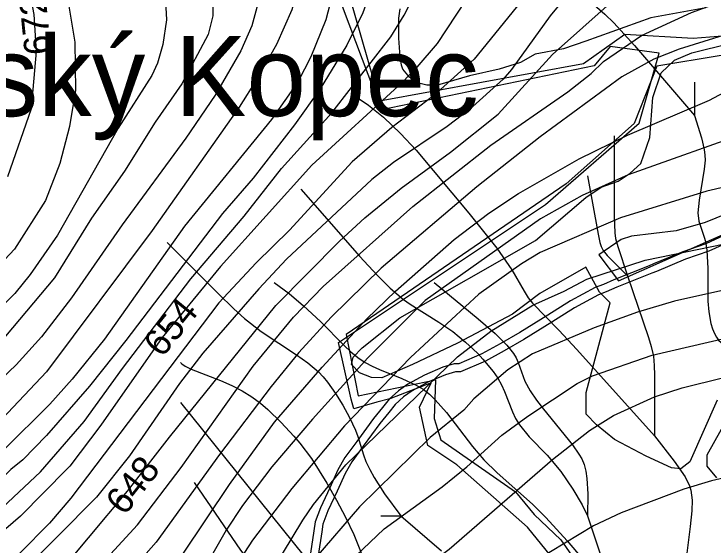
# Model space of a CAD drawing. Extents: x -709584 to -702006, y -1161789 to -1157496.
# Drawn here: x -707881.9 to -707619.6, y -1160948.3 to -1160748.9 of the extents above; entities that cross this region are included whole.
import ezdxf

# ---------------------------------------------------------------- set-up
doc = ezdxf.new("R2010")
doc.units = 0
for name, color, linetype in [('102_obvod PÚ', 7, 'Continuous'), ('105_místní názvy', 7, 'Continuous'), ('120_vrstevnice hlavní', 7, 'Continuous'), ('121_vrstevnice hlavní_popis', 7, 'Continuous'), ('122_vrstevnice základní', 7, 'Continuous'), ('408_BPEJ_linie', 7, 'Continuous'), ('411_akumulovaný odtok', 7, 'Continuous'), ('419_LPIS PB', 7, 'Continuous'), ('735_OP sítí TI', 7, 'Continuous')]:
    doc.layers.add(name, color=color, linetype=linetype)

msp = doc.modelspace()

# ---------------------------------------------------------------- linework, layer by layer
at = {"layer": '102_obvod PÚ'}
msp.add_lwpolyline([(-707668.58, -1160967.04), (-707689.56, -1160941.23), (-707715.99, -1160917.87), (-707726.91, -1160910.59), (-707729.96, -1160896.23), (-707725.68, -1160887.17), (-707741.09, -1160893.16), (-707745.94, -1160894.38), (-707754.58, -1160896.87), (-707755.58, -1160893.23), (-707760.34, -1160872.06), (-707682.79, -1160820.3), (-707647.7, -1160789.85), (-707640.18, -1160763.62), (-707658.6, -1160761.11), (-707664.56, -1160768.35), (-707744.21, -1160784.82), (-707765.98, -1160727.16), (-707782.6, -1160725.23), (-707784.19, -1160697.49), (-707771.56, -1160685.33), (-707767.81, -1160672.59), (-707751.86, -1160650.79), (-707759.55, -1160621.87)], dxfattribs=at)
at = {"layer": '120_vrstevnice hlavní'}
for points in [[(-707393.91, -1160621.34), (-707443.23, -1160646.07), (-707457.12, -1160651.71), (-707495.31, -1160663.57), (-707536.96, -1160674.57), (-707570.81, -1160678.18), (-707596.85, -1160683.39), (-707607.26, -1160687.15), (-707617.68, -1160691.92), (-707634.17, -1160702.34), (-707649.79, -1160715.21), (-707664.83, -1160729.82), (-707681.03, -1160749.64), (-707695.49, -1160769.74), (-707698.68, -1160773.36), (-707711.26, -1160784.64), (-707719.65, -1160791.01)], [(-707776.28, -1160640.65), (-707770.99, -1160650.68), (-707762.42, -1160676.36), (-707760.58, -1160686.28), (-707759.14, -1160704.8), (-707759.43, -1160718.68), (-707762.75, -1160741.83), (-707765.07, -1160751.08), (-707770.71, -1160764.97), (-707775.48, -1160774.23), (-707785.46, -1160788.4), (-707818.01, -1160828.47), (-707848.09, -1160870.7), (-707860.1, -1160885.75), (-707868.49, -1160895.15), (-707885.85, -1160912.36), (-707914.2, -1160937.1), (-707934.59, -1160956.04)], [(-707884.11, -1160694.82), (-707877.6, -1160703.06), (-707868.63, -1160720.42), (-707861.98, -1160742.12), (-707859.09, -1160759.47), (-707858.94, -1160777.41), (-707861.11, -1160791.01), (-707864.73, -1160804.89), (-707870.08, -1160818.78), (-707881.8, -1160837), (-707898.29, -1160854.5)], [(-707719.65, -1160791.01), (-707739.76, -1160804.6), (-707747.86, -1160810.97), (-707779.82, -1160840.76), (-707790.24, -1160851.9), (-707811.21, -1160876.06), (-707819.89, -1160887.34), (-707838.69, -1160914.53), (-707850.99, -1160930.01), (-707880.5, -1160959.66)], [(-707604.66, -1160792.45), (-707651.81, -1160809.23), (-707669.03, -1160816.9), (-707684.65, -1160825.72), (-707727.9, -1160856.24), (-707749.3, -1160877.79), (-707770.13, -1160900.79), (-707785.32, -1160918.58), (-707796.31, -1160933.05), (-707802.39, -1160942.3), (-707818.3, -1160970.07), (-707824.95, -1160979.91), (-707843.03, -1161003.63)], [(-707854.31, -1161161.01), (-707844.91, -1161140.76), (-707837.68, -1161120.51), (-707826.25, -1161082.9), (-707819.02, -1161067.86), (-707812.22, -1161056.57), (-707795.3, -1161031.84), (-707770.13, -1160993.36), (-707763.62, -1160986.13), (-707745.83, -1160969.64), (-707718.93, -1160949.39), (-707680.16, -1160915.83), (-707666.28, -1160904.99), (-707657.31, -1160899.34), (-707641.98, -1160892.4), (-707631.56, -1160888.93), (-707615.94, -1160885.17)]]:
    msp.add_lwpolyline(points, dxfattribs=at)
at = {"layer": '122_vrstevnice základní'}
for points in [[(-707803.69, -1160636.24), (-707792.98, -1160647.37), (-707786.77, -1160656.2), (-707784.02, -1160661.4), (-707779.68, -1160671.82), (-707775.05, -1160690.04), (-707773.6, -1160700.46), (-707773.02, -1160713.48), (-707773.31, -1160721.29), (-707775.05, -1160736.91), (-707777.8, -1160747.32), (-707783.58, -1160760.34), (-707790.96, -1160773.36), (-707797.61, -1160783.77), (-707830.16, -1160830.06), (-707869.79, -1160883), (-707888.59, -1160902.81), (-707907.54, -1160916.7), (-707927.94, -1160934.64), (-707950.36, -1160956.04)], [(-707676.33, -1160635.6), (-707683.63, -1160667.48), (-707688.19, -1160680.65), (-707698.39, -1160710.87), (-707707.5, -1160733.44), (-707712.71, -1160743.85), (-707723.41, -1160759.91), (-707730.93, -1160768.88), (-707736.43, -1160774.52), (-707770.28, -1160805.61), (-707804.56, -1160843.51), (-707826.4, -1160870.13), (-707849.46, -1160902.98), (-707861.06, -1160918.39), (-707861.98, -1160919.3), (-707879.48, -1160937.1), (-707910.87, -1160964)], [(-707907.25, -1160950.98), (-707886.28, -1160933.77), (-707872.05, -1160920.44), (-707855.67, -1160901.6), (-707841.3, -1160881.78), (-707815.69, -1160848.14), (-707795.73, -1160824.71), (-707781.7, -1160806.77), (-707762.9, -1160785.94), (-707740.77, -1160757.45), (-707735.71, -1160749.35), (-707729.63, -1160737.2), (-707719.94, -1160712.9), (-707714.44, -1160694.67), (-707709.81, -1160676.45), (-707709.24, -1160668.35), (-707707.65, -1160658.22), (-707706.2, -1160640)], [(-707845.93, -1160641.73), (-707835.8, -1160646.22), (-707823.65, -1160653.16), (-707814.68, -1160659.96), (-707806.15, -1160670.08), (-707798.77, -1160681.65), (-707793.42, -1160693.23), (-707789.66, -1160707.11), (-707788.21, -1160716.37), (-707787.63, -1160725.63), (-707789.08, -1160739.51), (-707792.84, -1160753.4), (-707796.89, -1160762.66), (-707806.58, -1160779.29), (-707817.58, -1160795.49), (-707841.44, -1160827.89), (-707860.39, -1160855.23), (-707871.67, -1160869.84), (-707881.07, -1160880.4), (-707897.27, -1160895.58), (-707943.42, -1160932.47), (-707960.48, -1160945.34), (-707981.31, -1160963.28)], [(-707740.62, -1160640.86), (-707737.88, -1160659.09), (-707738.17, -1160675.58), (-707740.48, -1160699.88), (-707745.54, -1160730.26), (-707747.57, -1160738.36), (-707751.18, -1160748.48), (-707757.26, -1160760.63), (-707767.24, -1160776.98), (-707776.79, -1160790.43), (-707792.26, -1160810.39), (-707803.83, -1160823.7), (-707839.99, -1160871.28), (-707853.59, -1160888.35), (-707869.79, -1160906.87)], [(-707665.7, -1160771.19), (-707661.07, -1160766.71), (-707646.75, -1160757.01), (-707628.09, -1160748.33), (-707598.44, -1160737.49), (-707563.29, -1160727.94), (-707551.72, -1160725.34), (-707540.15, -1160723.75), (-707499.65, -1160721.72), (-707473.61, -1160719.41), (-707456.25, -1160716.37), (-707441.79, -1160711.88), (-707425.59, -1160705.38), (-707411.7, -1160697.42), (-707395.07, -1160685.27), (-707371.64, -1160669.36), (-707357.32, -1160661.11), (-707334.32, -1160645.35)], [(-707897.71, -1160649.98), (-707860.68, -1160668.06), (-707844.48, -1160678.76), (-707838.11, -1160684.26), (-707831.46, -1160691.2), (-707825.68, -1160698.72), (-707819.31, -1160710.29), (-707811.64, -1160726.49), (-707808.46, -1160735.75), (-707807.59, -1160740.38), (-707807.45, -1160749.64), (-707809.19, -1160756.58), (-707819.02, -1160775.09), (-707829, -1160789.41), (-707840.57, -1160807.78), (-707852.87, -1160825.43), (-707866.75, -1160847.71), (-707890.48, -1160875.91)], [(-707603.79, -1160661.11), (-707621.82, -1160666.13), (-707633.17, -1160671.27), (-707637.64, -1160674.13), (-707649.21, -1160685.42), (-707663.38, -1160701.04), (-707675.97, -1160719.55), (-707688.84, -1160740.38), (-707709.53, -1160765.84), (-707724.57, -1160779.43), (-707740.33, -1160791.44), (-707755.23, -1160804.31), (-707778.67, -1160829.92), (-707791.25, -1160842.21), (-707805.14, -1160857.11), (-707860.68, -1160930.3), (-707868.63, -1160939.7), (-707879.77, -1160950.98)], [(-707887.87, -1160675.29), (-707875.14, -1160682.38), (-707865.02, -1160689.47), (-707854.89, -1160697.85), (-707845.78, -1160706.53), (-707835.8, -1160718.68), (-707831.6, -1160725.63), (-707828.28, -1160732.57), (-707825.24, -1160741.83), (-707824.81, -1160751.08), (-707826.11, -1160760.34), (-707828.13, -1160767.28), (-707830.3, -1160771.91), (-707842.89, -1160791.73), (-707865.6, -1160831.79), (-707875.87, -1160846.55), (-707881.65, -1160853.64), (-707890.19, -1160862.17)], [(-707868.63, -1160962.7), (-707839.42, -1160927.69), (-707823.65, -1160907.44), (-707783.87, -1160858.12), (-707760.01, -1160833.97), (-707750.46, -1160825.29), (-707736.86, -1160814.15), (-707718.35, -1160800.7), (-707700.56, -1160786.38), (-707680.16, -1160764.1), (-707657.45, -1160743.85), (-707649.64, -1160736.19), (-707636.77, -1160726.49), (-707630.69, -1160723.17), (-707614.78, -1160716.37)], [(-707884.26, -1160809.81), (-707875.38, -1160784.29), (-707873.55, -1160762.94), (-707874.42, -1160749.06), (-707877.02, -1160735.17), (-707882.52, -1160720.13)], [(-707597.71, -1160751.23), (-707632.72, -1160762.08), (-707642.12, -1160765.84), (-707654.13, -1160772.49), (-707684.79, -1160794.91), (-707708.51, -1160813.71), (-707744.39, -1160844.09), (-707763.04, -1160862.46), (-707775.19, -1160875.77), (-707785.61, -1160888.5), (-707804.99, -1160913.95), (-707828.71, -1160946.79), (-707841.73, -1160961.69), (-707865.6, -1160986.85), (-707884.11, -1161010)], [(-707870.23, -1160977.89), (-707835.66, -1160940.28), (-707819.31, -1160918.87), (-707792.26, -1160880.83), (-707777.22, -1160862.46), (-707766.08, -1160851.03), (-707732.52, -1160821.09), (-707703.31, -1160798.09), (-707674.38, -1160778.13), (-707665.7, -1160771.19)], [(-707818.73, -1160951.27), (-707801.23, -1160925.24), (-707784.31, -1160901.8), (-707766.52, -1160881.26), (-707749.74, -1160863.18), (-707739.03, -1160852.77), (-707717.05, -1160833.39), (-707704.03, -1160823.55), (-707692.89, -1160816.17), (-707670.18, -1160803.16), (-707652.1, -1160794.33), (-707621.29, -1160781.17), (-707610.3, -1160775.38)], [(-707382.77, -1160796.21), (-707396.66, -1160799.83), (-707412.86, -1160801.42), (-707426.75, -1160802), (-707449.89, -1160799.97), (-707475.35, -1160795.63), (-707498.49, -1160793.03), (-707527.13, -1160793.18), (-707553.17, -1160797.66), (-707571.39, -1160802.14), (-707592.22, -1160808.36), (-707622.31, -1160815.31), (-707654.71, -1160825.29), (-707684.79, -1160838.3), (-707691.73, -1160842.5), (-707707.79, -1160853.93), (-707733.39, -1160877.65), (-707758.13, -1160903.25), (-707777.8, -1160926.68)], [(-707907.98, -1161163.03), (-707898.29, -1161153.48), (-707893.51, -1161147.41), (-707883.82, -1161130.05), (-707857.93, -1161066.41), (-707852.87, -1161055.99), (-707844.19, -1161040.37), (-707836.09, -1161027.35), (-707827.12, -1161014.34), (-707802.96, -1160984.97), (-707796.6, -1160976.44), (-707773.75, -1160938.54), (-707769.7, -1160932.76), (-707757.55, -1160917.86), (-707715.75, -1160877.36), (-707703.31, -1160867.81), (-707687.54, -1160857.98), (-707675.82, -1160852.77), (-707667.29, -1160848.28), (-707645.45, -1160841.2), (-707600.9, -1160832.08)], [(-707599.74, -1160848.72), (-707634.46, -1160856.53), (-707648.34, -1160860.58), (-707664.54, -1160866.51), (-707687.68, -1160876.2), (-707696.94, -1160882.28), (-707709.67, -1160893.12), (-707713.43, -1160897.32), (-707726.02, -1160907.59), (-707752.48, -1160933.62), (-707768.83, -1160952.57), (-707775.63, -1160961.25), (-707798.77, -1160995.39), (-707814.25, -1161015.35), (-707832.47, -1161041.24), (-707842.74, -1161057.44), (-707851.13, -1161075.67)], [(-707875.14, -1161165.49), (-707864.73, -1161147.41), (-707858.36, -1161132.95), (-707855.33, -1161124.27), (-707843.9, -1161084.63), (-707836.81, -1161069.01), (-707832.33, -1161061.2), (-707825.39, -1161050.79), (-707805.57, -1161024.75), (-707775.19, -1160977.89), (-707759.28, -1160957.06), (-707743.23, -1160941.87), (-707721.53, -1160926.1), (-707712.27, -1160918.58), (-707699.11, -1160906.72), (-707689.42, -1160899.63), (-707670.91, -1160887.34), (-707665.12, -1160884.45), (-707642.84, -1160876.78), (-707607.84, -1160868.68)], [(-707869.79, -1160906.87), (-707878.61, -1160915.98), (-707883.09, -1160919.64), (-707897.21, -1160933.34), (-707915.64, -1160948.09), (-707924.32, -1160955.9)], [(-707607.55, -1160920.9), (-707620.57, -1160923.79), (-707630.98, -1160926.97), (-707654.42, -1160935.79), (-707664.83, -1160940.71), (-707702.44, -1160963.42), (-707734.26, -1160980.63), (-707754.51, -1160994.95), (-707762.75, -1161001.9), (-707767.67, -1161006.81), (-707772.73, -1161013.03), (-707786.48, -1161039.51), (-707797.76, -1161055.42), (-707808.61, -1161068.43), (-707819.17, -1161085.5), (-707824.95, -1161098.23), (-707840.43, -1161149.15), (-707848.67, -1161168.24)], [(-707777.8, -1160926.68), (-707792.55, -1160946.06), (-707816.27, -1160982.66), (-707852.29, -1161032.56), (-707864.58, -1161051.94), (-707874.57, -1161072.77), (-707884.11, -1161096.21), (-707893.66, -1161117.03), (-707897.85, -1161124.84), (-707906.1, -1161136.27), (-707918.1, -1161147.7), (-707926.93, -1161152.47), (-707936.18, -1161154.35), (-707947.76, -1161154.06), (-707961.64, -1161151.89), (-707975.53, -1161148.28), (-707980.16, -1161146.54), (-707994.04, -1161139.74), (-708013.13, -1161128.17), (-708023.26, -1161120.94), (-708042.5, -1161105.46), (-708082.71, -1161068)]]:
    msp.add_lwpolyline(points, dxfattribs=at)
at = {"layer": '408_BPEJ_linie'}
for points in [[(-707762.1, -1160635.4), (-707771.22, -1160679.28), (-707771.22, -1160681.79), (-707770.61, -1160683.33), (-707773, -1160687), (-707781, -1160699), (-707779.5, -1160725), (-707771, -1160732), (-707758.5, -1160734.5), (-707745, -1160781.5), (-707668.5, -1160767.5), (-707653, -1160756.5), (-707627.5, -1160758), (-707552.5, -1160752)], [(-707617, -1160764.5), (-707641, -1160768.5), (-707649.5, -1160790), (-707675, -1160812.5), (-707757.5, -1160869), (-707753, -1160892), (-707724, -1160886), (-707724.5, -1160900.5), (-707722, -1160908.5), (-707694, -1160928), (-707687, -1160936.5), (-707677, -1160946), (-707658.5, -1160972.5), (-707651, -1160990), (-707637, -1161031), (-707633, -1161045.5), (-707623, -1161043.5), (-707611.5, -1161035.5)]]:
    msp.add_lwpolyline(points, dxfattribs=at)
at = {"layer": '411_akumulovaný odtok'}
for p, q in [((-707626.99, -1160774.5), (-707626.99, -1160787)), ((-707744.49, -1160937), (-707736.99, -1160937)), ((-707666.99, -1160937), (-707656.99, -1160967))]:
    msp.add_line(p, q, dxfattribs=at)
for points in [[(-707714.49, -1160717), (-707711.28, -1160716.9), (-707706.64, -1160717.01), (-707701.24, -1160717.68), (-707698.58, -1160718.33), (-707695.99, -1160719.31), (-707693.73, -1160720.5), (-707690.05, -1160723.16), (-707683.02, -1160729.06), (-707667.37, -1160742.81), (-707660.52, -1160749.01), (-707657.21, -1160752.21), (-707649.44, -1160760.71), (-707626.99, -1160787)], [(-707754.49, -1160779.5), (-707752.92, -1160780.39), (-707749.08, -1160783.05), (-707743.53, -1160787.59), (-707737.13, -1160793.68), (-707731.3, -1160799.89), (-707711.47, -1160823.53), (-707700.97, -1160836.7), (-707695.33, -1160844.73), (-707690.82, -1160852.78), (-707689.25, -1160855.3), (-707687.71, -1160857.27), (-707677.81, -1160867.41), (-707671.05, -1160874.61), (-707641.99, -1160907)], [(-707626.99, -1160787), (-707624.28, -1160795.28), (-707623.28, -1160799.72), (-707623.02, -1160801.85), (-707622.97, -1160803.72), (-707623.29, -1160807.05), (-707625.24, -1160818.64), (-707625.64, -1160823.46), (-707625.34, -1160826.51), (-707623.26, -1160832.53), (-707622.85, -1160834.1), (-707622.35, -1160837.38), (-707621.99, -1160844.23), (-707621.92, -1160856.48), (-707621.6, -1160860.53), (-707620.79, -1160864.83), (-707620.19, -1160866.83), (-707619.47, -1160868.58), (-707618.66, -1160870.04), (-707617.89, -1160871.13), (-707616.99, -1160872)], [(-707656.99, -1160794.5), (-707657.03, -1160824.72), (-707656.81, -1160830.93), (-707656.49, -1160832.98), (-707655.7, -1160836.01), (-707651.99, -1160847)], [(-707666.99, -1160809.5), (-707663.08, -1160831.38), (-707662.39, -1160834.56), (-707661.89, -1160836.07), (-707661.18, -1160837.48), (-707659.69, -1160839.39), (-707651.99, -1160847)], [(-707774.49, -1160814.5), (-707752.52, -1160839.63), (-707745.74, -1160846.95), (-707741.03, -1160851.59), (-707736.03, -1160855.84), (-707733.47, -1160857.67), (-707722.77, -1160864.41), (-707717.54, -1160867.93), (-707712.75, -1160871.83), (-707708.29, -1160876.06), (-707706.2, -1160878.28), (-707702.37, -1160882.91), (-707700.69, -1160885.34), (-707699.24, -1160887.86), (-707698.1, -1160890.37), (-707695.18, -1160898.04), (-707694.01, -1160900.48), (-707692.52, -1160902.88), (-707688.84, -1160907.33), (-707682.14, -1160914.25), (-707677.04, -1160920.28), (-707672.48, -1160926.96), (-707669.06, -1160932.83), (-707666.99, -1160937)], [(-707824.49, -1160834.5), (-707805.43, -1160853.68), (-707799.59, -1160859.33), (-707795.59, -1160862.95), (-707789.31, -1160867.91), (-707776.06, -1160876.58), (-707771.8, -1160879.6), (-707767.88, -1160882.96), (-707766.12, -1160884.84), (-707764.48, -1160886.84), (-707761.48, -1160891.08), (-707758.72, -1160895.53), (-707756.19, -1160900.1), (-707753.98, -1160904.79), (-707753.05, -1160907.18), (-707750.95, -1160914.09), (-707750.05, -1160916.57), (-707748.66, -1160919.55), (-707746.96, -1160922.63), (-707743.12, -1160928.65), (-707736.99, -1160937)], [(-707651.99, -1160847), (-707644.23, -1160870.07), (-707643.17, -1160873.55), (-707642.36, -1160877.06), (-707642.01, -1160880.61), (-707641.92, -1160884.19), (-707641.99, -1160907)], [(-707784.49, -1160849.5), (-707778.88, -1160853.69), (-707773.46, -1160858.22), (-707767.13, -1160864.09), (-707758.22, -1160873.11), (-707755.74, -1160875.45), (-707753.15, -1160877.61), (-707750.4, -1160879.5), (-707747.77, -1160880.93), (-707745.04, -1160882.16), (-707736.59, -1160885.45), (-707731.18, -1160887.94), (-707728.67, -1160889.48), (-707726.28, -1160891.35), (-707724.06, -1160893.47), (-707719.92, -1160898.19), (-707710.12, -1160910.98), (-707705.93, -1160915.91), (-707700.9, -1160920.86), (-707687.61, -1160932.62), (-707682.61, -1160937.6), (-707674.64, -1160946.37), (-707656.99, -1160967)], [(-707724.49, -1160849.5), (-707708.07, -1160863.11), (-707701.62, -1160868.68), (-707697.21, -1160873.01), (-707694.73, -1160876.13), (-707693.73, -1160877.8), (-707692.97, -1160879.46), (-707690.47, -1160886.44), (-707688.53, -1160890.07), (-707686.16, -1160893.55), (-707683.56, -1160896.95), (-707672.67, -1160910.38), (-707670.25, -1160913.84), (-707669.21, -1160915.64), (-707668.34, -1160917.71), (-707667.68, -1160920.21), (-707667.24, -1160922.97), (-707666.86, -1160928.65), (-707666.99, -1160937)], [(-707819.49, -1160879.5), (-707819.11, -1160880.05), (-707817.74, -1160880.93), (-707815.53, -1160882.03), (-707804.52, -1160886.24), (-707800.29, -1160888.07), (-707796.43, -1160890.13), (-707792.82, -1160892.41), (-707789.6, -1160894.78), (-707786.86, -1160897.11), (-707781.85, -1160901.93), (-707777.07, -1160907.04), (-707774.8, -1160909.71), (-707770.5, -1160915.42), (-707764.68, -1160924.67), (-707761.09, -1160931.03), (-707757.72, -1160937.46), (-707754.64, -1160943.96), (-707749.74, -1160956.16)], [(-707819.49, -1160894.5), (-707747.49, -1160983.99), (-707743.69, -1160989.51), (-707741.83, -1160992.57), (-707740.17, -1160995.67), (-707738.79, -1160998.68), (-707737.78, -1161001.47), (-707737.23, -1161003.64), (-707736.95, -1161005.38), (-707736.99, -1161007)], [(-707641.99, -1160907), (-707634.55, -1160916.43), (-707630.49, -1160922.34), (-707628.87, -1160925.67), (-707628.33, -1160927.38), (-707627.87, -1160931.13), (-707627.96, -1160935.02), (-707628.53, -1160940.99), (-707629.83, -1160951), (-707631.08, -1160958.92), (-707632.41, -1160964.65), (-707633.02, -1160966.47), (-707635.57, -1160972.58), (-707636.08, -1160974.39), (-707636.7, -1160978.14), (-707637, -1160982.03), (-707637.11, -1160986.73), (-707636.99, -1161002)], [(-707814.49, -1160924.5), (-707797.03, -1160949.82), (-707793.04, -1160955.02), (-707790.11, -1160958.34), (-707782.04, -1160966.14), (-707736.99, -1161007)], [(-707736.99, -1160937), (-707721.7, -1160950.1)]]:
    msp.add_lwpolyline(points, dxfattribs=at)
at = {"layer": '419_LPIS PB'}
for points in [[(-707622.7, -1160746.6), (-707643.3, -1160750.4), (-707667.7, -1160759.1), (-707676, -1160761.9), (-707686.67, -1160764.02), (-707692.18, -1160767.03), (-707700.19, -1160769.54), (-707711.2, -1160772.05), (-707723.21, -1160775.57), (-707727.21, -1160775.57), (-707731.22, -1160774.56), (-707733.72, -1160772.55), (-707736.22, -1160769.54), (-707736.72, -1160768.03), (-707737.23, -1160765.02), (-707737.73, -1160757.99), (-707737.73, -1160750.46), (-707737.23, -1160746.94)], [(-707618.4, -1160893.6), (-707628.7, -1160916.7), (-707632.1, -1160919.4), (-707635.6, -1160919), (-707645, -1160914.6), (-707656.9, -1160908.4), (-707663.7, -1160902.8), (-707667.5, -1160898.8), (-707667.6, -1160890.7), (-707658.5, -1160857.1), (-707662.6, -1160853.2), (-707667.7, -1160843.8), (-707684.9, -1160853.7), (-707695.2, -1160861.4), (-707715.8, -1160872.3), (-707732.66, -1160880.29), (-707744.1, -1160885.2), (-707748, -1160885.1), (-707752.5, -1160883.4), (-707755.5, -1160880.3), (-707754.8, -1160877.5), (-707751.5, -1160874), (-707737.3, -1160862.7), (-707686.5, -1160833.8), (-707667.7, -1160817.7), (-707661.9, -1160813.8), (-707655.58, -1160811.5), (-707651.07, -1160808.49), (-707647.07, -1160804.97), (-707643.7, -1160795.2), (-707642.5, -1160780.2), (-707639.4, -1160771), (-707634.4, -1160766.2), (-707627.9, -1160763.5), (-707613.3, -1160759.8)], [(-707610.3, -1160821.9), (-707622.9, -1160827), (-707633.8, -1160830.2), (-707650.6, -1160832.1), (-707654.4, -1160833.4), (-707662.8, -1160839.2), (-707655.4, -1160848.9), (-707602.9, -1160825.7)], [(-707618.6, -1160922.7), (-707622.2, -1160918.3), (-707622.2, -1160914.1), (-707616.8, -1160904.5)]]:
    msp.add_lwpolyline(points, dxfattribs=at)
at = {"layer": '735_OP sítí TI'}
for points in [[(-707614.28, -1160831.19), (-707622.67, -1160834.99), (-707631.36, -1160838.02), (-707642.29, -1160842.58), (-707643.99, -1160843.25), (-707657.2, -1160848.55), (-707661.09, -1160850.25), (-707664.19, -1160851.35), (-707673.37, -1160856.39), (-707681.94, -1160861.82), (-707692.44, -1160868.25), (-707699.77, -1160872.48), (-707706.63, -1160876.26), (-707715.3, -1160880.03), (-707716.94, -1160880.03), (-707721.23, -1160881.23), (-707728.15, -1160884.2), (-707734.34, -1160887.62), (-707737.82, -1160890.05), (-707741.32, -1160893.23), (-707743.86, -1160896.4), (-707747.2, -1160900.5), (-707753.52, -1160909.09), (-707757.92, -1160915.11), (-707760.54, -1160919.74), (-707763.62, -1160926.48), (-707767.07, -1160933.92), (-707769.08, -1160939.24), (-707769.61, -1160942.52), (-707770.84, -1160951)], [(-707613, -1160833.91), (-707621.55, -1160837.77), (-707630.28, -1160840.82), (-707641.17, -1160845.36), (-707642.89, -1160846.03), (-707656.04, -1160851.31), (-707659.99, -1160853.05), (-707662.97, -1160854.09), (-707671.85, -1160858.97), (-707680.36, -1160864.36), (-707690.9, -1160870.83), (-707698.29, -1160875.1), (-707705.31, -1160878.96), (-707714.68, -1160883.03), (-707716.52, -1160883.03), (-707720.23, -1160884.07), (-707726.83, -1160886.9), (-707732.76, -1160890.16), (-707735.94, -1160892.39), (-707739.12, -1160895.29), (-707741.52, -1160898.28), (-707744.82, -1160902.34), (-707751.1, -1160910.87), (-707755.4, -1160916.73), (-707757.86, -1160921.1), (-707760.9, -1160927.74), (-707764.31, -1160935.08), (-707766.16, -1160940.02), (-707766.65, -1160942.98), (-707767.92, -1160951.78)]]:
    msp.add_lwpolyline(points, dxfattribs=at)

# ---------------------------------------------------------------- texts
at = {"layer": '105_místní názvy'}
msp.add_text('Kunějovský Kopec', height=30, dxfattribs=at).set_placement((-708037.89, -1160787.18))
at = {"layer": '121_vrstevnice hlavní_popis'}
for s, rotation, p in [('672', 95.7712, (-707867.9, -1160763.73)), ('654', 50.9618, (-707826.45, -1160878.02)), ('648', 52.0557, (-707840.48, -1160937.23))]:
    msp.add_text(s, height=10, rotation=rotation, dxfattribs=at).set_placement(p)

doc.saveas('drawing.dxf')
